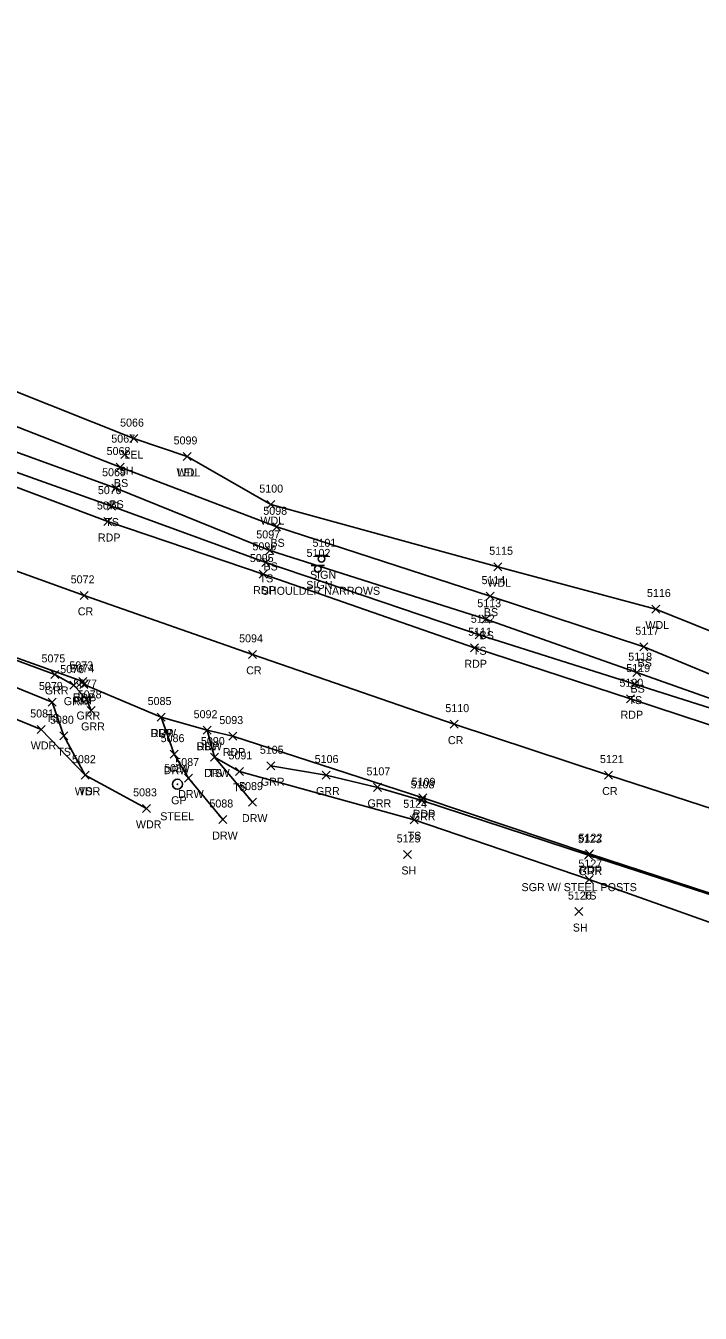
# Model space of a CAD drawing. Extents: x 1611797 to 1633212, y 298978 to 305475.
# Drawn here: x 1620820.7 to 1620989.4, y 300796.5 to 301118.3 of the extents above; entities that cross this region are included whole.
import ezdxf

# ---------------------------------------------------------------- set-up
doc = ezdxf.new("R2010")
doc.units = 0
for name, color, linetype in [('L_A', 7, 'Continuous'), ('L_I', 7, 'Continuous'), ('L_TIC', 7, 'Continuous'), ('LARO', 7, 'Continuous'), ('LAWA', 7, 'Continuous'), ('LELB', 7, 'Continuous'), ('P_A', 7, 'Continuous'), ('P_I', 7, 'Continuous'), ('P_TIC', 7, 'Continuous'), ('PET', 7, 'Continuous'), ('PRC', 7, 'Continuous'), ('R_A', 7, 'Continuous'), ('R_C', 7, 'Continuous'), ('R_I', 7, 'Continuous'), ('R_TIC', 7, 'Continuous'), ('RDW', 7, 'Continuous'), ('RGP', 7, 'Continuous'), ('RGR', 7, 'Continuous'), ('S_A', 7, 'Continuous'), ('S_C', 7, 'Continuous'), ('S_I', 7, 'Continuous'), ('SSGN', 7, 'Continuous')]:
    doc.layers.add(name, color=color, linetype=linetype)

msp = doc.modelspace()

# ---------------------------------------------------------------- linework, layer by layer
at = {"layer": 'L_TIC'}
for points in [[(1620846.75, 301014.09), (1620848.75, 301016.09)], [(1620848.75, 301014.09), (1620846.75, 301016.09)], [(1620844.49, 301010.09), (1620846.49, 301012.09)], [(1620846.49, 301010.09), (1620844.49, 301012.09)], [(1620860.04, 301009.64), (1620862.04, 301011.64)], [(1620862.04, 301009.64), (1620860.04, 301011.64)], [(1620860.04, 301009.64), (1620862.04, 301011.64)], [(1620862.04, 301009.64), (1620860.04, 301011.64)], [(1620843.33, 301006.99), (1620845.33, 301008.99)], [(1620845.33, 301006.99), (1620843.33, 301008.99)], [(1620842.21, 301001.69), (1620844.21, 301003.69)], [(1620844.21, 301001.69), (1620842.21, 301003.69)], [(1620841.18, 300997.22), (1620843.18, 300999.22)], [(1620843.18, 300997.22), (1620841.18, 300999.22)], [(1620880.98, 300997.6), (1620882.98, 300999.6)], [(1620882.98, 300997.6), (1620880.98, 300999.6)], [(1620882.46, 300992.05), (1620884.46, 300994.05)], [(1620884.46, 300992.05), (1620882.46, 300994.05)], [(1620880.71, 300986.15), (1620882.71, 300988.15)], [(1620882.71, 300986.15), (1620880.71, 300988.15)], [(1620879.79, 300983.17), (1620881.79, 300985.17)], [(1620881.79, 300983.17), (1620879.79, 300985.17)], [(1620937.74, 300982.06), (1620939.74, 300984.06)], [(1620939.74, 300982.06), (1620937.74, 300984.06)], [(1620935.82, 300974.73), (1620937.82, 300976.73)], [(1620937.82, 300974.73), (1620935.82, 300976.73)], [(1620977.24, 300971.51), (1620979.24, 300973.51)], [(1620979.24, 300971.51), (1620977.24, 300973.51)], [(1620934.76, 300968.96), (1620936.76, 300970.96)], [(1620936.76, 300968.96), (1620934.76, 300970.96)], [(1620933.13, 300965.07), (1620935.13, 300967.07)], [(1620935.13, 300965.07), (1620933.13, 300967.07)], [(1620974.28, 300962.09), (1620976.28, 300964.09)], [(1620976.28, 300962.09), (1620974.28, 300964.09)], [(1620972.5, 300955.61), (1620974.5, 300957.61)], [(1620974.5, 300955.61), (1620972.5, 300957.61)], [(1620972.03, 300952.75), (1620974.03, 300954.75)], [(1620974.03, 300952.75), (1620972.03, 300954.75)], [(1620826.35, 300948.27), (1620828.35, 300950.27)], [(1620828.35, 300948.27), (1620826.35, 300950.27)], [(1620823.61, 300941.41), (1620825.61, 300943.41)], [(1620825.61, 300941.41), (1620823.61, 300943.41)], [(1620829.2, 300939.84), (1620831.2, 300941.84)], [(1620831.2, 300939.84), (1620829.2, 300941.84)], [(1620866.95, 300934.51), (1620868.95, 300936.51)], [(1620868.95, 300934.51), (1620866.95, 300936.51)], [(1620834.61, 300929.98), (1620836.61, 300931.98)], [(1620836.61, 300929.98), (1620834.61, 300931.98)], [(1620834.61, 300929.98), (1620836.61, 300931.98)], [(1620836.61, 300929.98), (1620834.61, 300931.98)], [(1620873.18, 300930.94), (1620875.18, 300932.94)], [(1620875.18, 300930.94), (1620873.18, 300932.94)], [(1620849.9, 300921.7), (1620851.9, 300923.7)], [(1620851.9, 300921.7), (1620849.9, 300923.7)], [(1620916.81, 300918.84), (1620918.81, 300920.84)], [(1620918.81, 300918.84), (1620916.81, 300920.84)], [(1620915.17, 300910.18), (1620917.17, 300912.18)], [(1620917.17, 300910.18), (1620915.17, 300912.18)], [(1620960.6, 300903.91), (1620962.6, 300905.91)], [(1620962.6, 300903.91), (1620960.6, 300905.91)], [(1620958.03, 300895.91), (1620960.03, 300897.91)], [(1620960.03, 300895.91), (1620958.03, 300897.91)]]:
    msp.add_lwpolyline(points, dxfattribs=at)
at = {"layer": 'LARO'}
msp.add_lwpolyline([(1620724.54, 301057.26), (1620741.41, 301049.74), (1620781.59, 301039.07), (1620816.55, 301027.51), (1620847.75, 301015.09), (1620861.04, 301010.64)], dxfattribs=at)
at = {"layer": 'LAWA'}
for points in [[(1620861.04, 301010.64), (1620881.98, 300998.6), (1620938.74, 300983.06), (1620978.24, 300972.51), (1621027.9, 300952.6), (1621073.79, 300943.58), (1621123.92, 300925.4), (1621158.52, 300920.72), (1621211.06, 300912.95)], [(1620703.32, 300983.76), (1620717.19, 300982.5), (1620768.16, 300965.94), (1620791.63, 300955.93), (1620824.61, 300942.41), (1620835.61, 300930.98), (1620850.9, 300922.7)]]:
    msp.add_lwpolyline(points, dxfattribs=at)
at = {"layer": 'LELB'}
for points in [[(1620420.97, 301113.73), (1620430.81, 301104.99), (1620447.67, 301098.88), (1620478.9, 301086.34), (1620519.7, 301070.73), (1620559.19, 301054.47), (1620593.39, 301039.46), (1620636.72, 301022.65), (1620682.04, 301005.25), (1620719.41, 300989.73), (1620767.34, 300972.81), (1620794.24, 300962.61), (1620827.35, 300949.27), (1620830.2, 300940.84), (1620835.61, 300930.98)], [(1620610.05, 301081.63), (1620653.24, 301064.6), (1620689.93, 301054.76), (1620715.2, 301047.39), (1620738.96, 301039.89), (1620778.77, 301026.53), (1620815.2, 301012.84), (1620843.21, 301002.69), (1620881.71, 300987.15), (1620935.76, 300969.96), (1620973.5, 300956.61), (1621023.49, 300939.01), (1621037.44, 300936.9), (1621039.71, 300937.3), (1621069.26, 300926.97), (1621120.73, 300912.93), (1621156.98, 300902.55), (1621204.77, 300890.08), (1621239.29, 300881.57), (1621276.73, 300871.42), (1621303.38, 300866.18), (1621303.5, 300867.47)], [(1620689.93, 301054.76), (1620716.06, 301051.01), (1620739.89, 301043.74), (1620779.61, 301029.2), (1620817.03, 301018.63), (1620844.33, 301007.99), (1620883.46, 300993.05), (1620936.82, 300975.73), (1620975.28, 300963.09), (1621024.77, 300942.58), (1621038.34, 300941.32), (1621041.82, 300939.47), (1621070.34, 300929.75), (1621157.83, 300907.11), (1621205.7, 300893.66), (1621239.74, 300884.91), (1621277.46, 300874.52), (1621303.5, 300867.47)], [(1620688.72, 301052.34), (1620714.32, 301045.05), (1620737.68, 301035.38), (1620777.23, 301020.57), (1620813.34, 301008.47), (1620842.18, 300998.22), (1620880.79, 300984.17), (1620934.13, 300966.07), (1620973.03, 300953.75), (1621023.42, 300937.71), (1621069.61, 300924.85), (1621119.8, 300910.39), (1621156.28, 300899.32), (1621201.28, 300885.59), (1621238.91, 300878.28), (1621274.83, 300865.29), (1621302.47, 300862.69), (1621305.22, 300865.66), (1621305.79, 300869.49), (1621301.92, 300878.82)], [(1620867.95, 300935.51), (1620874.18, 300931.94), (1620917.81, 300919.84), (1620961.6, 300904.91), (1621001.66, 300890.71), (1621059.05, 300872.94), (1621101.65, 300861.47), (1621144.48, 300847.99), (1621184.05, 300839.1), (1621226.07, 300827.87), (1621262.05, 300818.13), (1621304.32, 300806.96), (1621349.8, 300796.53)]]:
    msp.add_lwpolyline(points, dxfattribs=at)
at = {"layer": 'P_TIC'}
for points in [[(1620840.27, 300993.38), (1620842.27, 300995.38)], [(1620842.27, 300993.38), (1620840.27, 300995.38)], [(1620879.08, 300980.24), (1620881.08, 300982.24)], [(1620881.08, 300980.24), (1620879.08, 300982.24)], [(1620834.3, 300974.92), (1620836.3, 300976.92)], [(1620836.3, 300974.92), (1620834.3, 300976.92)], [(1620931.9, 300961.82), (1620933.9, 300963.82)], [(1620933.9, 300961.82), (1620931.9, 300963.82)], [(1620876.4, 300960.18), (1620878.4, 300962.18)], [(1620878.4, 300960.18), (1620876.4, 300962.18)], [(1620833.95, 300953.43), (1620835.95, 300955.43)], [(1620835.95, 300953.43), (1620833.95, 300955.43)], [(1620834.22, 300952.67), (1620836.22, 300954.67)], [(1620836.22, 300952.67), (1620834.22, 300954.67)], [(1620970.96, 300949.09), (1620972.96, 300951.09)], [(1620972.96, 300949.09), (1620970.96, 300951.09)], [(1620853.54, 300944.51), (1620855.54, 300946.51)], [(1620855.54, 300944.51), (1620853.54, 300946.51)], [(1620926.85, 300942.74), (1620928.85, 300944.74)], [(1620928.85, 300942.74), (1620926.85, 300944.74)], [(1620865.04, 300941.22), (1620867.04, 300943.22)], [(1620867.04, 300941.22), (1620865.04, 300943.22)], [(1620871.47, 300939.76), (1620873.47, 300941.76)], [(1620873.47, 300939.76), (1620871.47, 300941.76)], [(1620965.43, 300930.02), (1620967.43, 300932.02)], [(1620967.43, 300930.02), (1620965.43, 300932.02)], [(1620918.99, 300924.33), (1620920.99, 300926.33)], [(1620920.99, 300924.33), (1620918.99, 300926.33)], [(1620960.67, 300910.37), (1620962.67, 300912.37)], [(1620962.67, 300910.37), (1620960.67, 300912.37)]]:
    msp.add_lwpolyline(points, dxfattribs=at)
at = {"layer": 'PET'}
for points in [[(1620652.81, 301063.66), (1620688.75, 301050.82), (1620736.82, 301032.57), (1620776.22, 301017.58), (1620812.29, 301005.23), (1620841.27, 300994.38), (1620880.08, 300981.24), (1620932.9, 300962.82), (1620971.96, 300950.09), (1621021.91, 300933.66), (1621068.47, 300919.77), (1621117.81, 300904.04), (1621155.49, 300893.24), (1621199.33, 300880.45), (1621237.13, 300869.7), (1621273.58, 300859.96), (1621301.98, 300852.73), (1621302.78, 300853.1), (1621341.3, 300845.04)], [(1620638.79, 301027.27), (1620677.57, 301012.33), (1620722.34, 300995.34), (1620767.84, 300978.58), (1620798.09, 300967.55), (1620834.95, 300954.43), (1620835.22, 300953.67), (1620854.54, 300945.51), (1620866.04, 300942.22), (1620872.47, 300940.76), (1620919.99, 300925.33), (1620961.67, 300911.37), (1621008.86, 300895.96), (1621058.9, 300880.43), (1621103.1, 300866.75), (1621145.64, 300854.09), (1621185.58, 300842.55), (1621227.3, 300830.99), (1621263.03, 300821.57), (1621305.61, 300811.18), (1621350.51, 300801.8)]]:
    msp.add_lwpolyline(points, dxfattribs=at)
at = {"layer": 'PRC'}
msp.add_lwpolyline([(1620645.54, 301046.08), (1620683.56, 301031.25), (1620729.1, 301014.11), (1620770.58, 300999.13), (1620804.99, 300986.78), (1620835.3, 300975.92), (1620877.4, 300961.18), (1620927.85, 300943.74), (1620966.43, 300931.02), (1621015.73, 300914.97), (1621062.73, 300900.33), (1621110.17, 300885.79), (1621151.19, 300873.5), (1621194.24, 300861.2), (1621232.33, 300850.54), (1621267.95, 300841.08), (1621310.56, 300830.69), (1621354.83, 300821.25)], dxfattribs=at)
at = {"layer": 'R_TIC'}
for points in [[(1620826.98, 300955.17), (1620828.98, 300957.17)], [(1620828.98, 300955.17), (1620826.98, 300957.17)], [(1620831.73, 300952.48), (1620833.73, 300954.48)], [(1620833.73, 300952.48), (1620831.73, 300954.48)], [(1620834.91, 300948.89), (1620836.91, 300950.89)], [(1620836.91, 300948.89), (1620834.91, 300950.89)], [(1620836.06, 300946.17), (1620838.06, 300948.17)], [(1620838.06, 300946.17), (1620836.06, 300948.17)], [(1620853.54, 300944.51), (1620855.54, 300946.51)], [(1620855.54, 300944.51), (1620853.54, 300946.51)], [(1620865.04, 300941.22), (1620867.04, 300943.22)], [(1620867.04, 300941.22), (1620865.04, 300943.22)], [(1620856.84, 300935.24), (1620858.84, 300937.24)], [(1620858.84, 300935.24), (1620856.84, 300937.24)], [(1620866.95, 300934.51), (1620868.95, 300936.51)], [(1620868.95, 300934.51), (1620866.95, 300936.51)], [(1620860.45, 300929.28), (1620862.45, 300931.28)], [(1620862.45, 300929.28), (1620860.45, 300931.28)], [(1620881.02, 300932.34), (1620883.02, 300934.34)], [(1620883.02, 300932.34), (1620881.02, 300934.34)], [(1620894.8, 300930.03), (1620896.8, 300932.03)], [(1620896.8, 300930.03), (1620894.8, 300932.03)], [(1620907.69, 300926.95), (1620909.69, 300928.95)], [(1620909.69, 300926.95), (1620907.69, 300928.95)], [(1620876.41, 300923.26), (1620878.41, 300925.26)], [(1620878.41, 300923.26), (1620876.41, 300925.26)], [(1620918.74, 300923.69), (1620920.74, 300925.69)], [(1620920.74, 300923.69), (1620918.74, 300925.69)], [(1620868.97, 300918.91), (1620870.97, 300920.91)], [(1620870.97, 300918.91), (1620868.97, 300920.91)], [(1620960.46, 300910.01), (1620962.46, 300912.01)], [(1620962.46, 300910.01), (1620960.46, 300912.01)]]:
    msp.add_lwpolyline(points, dxfattribs=at)
at = {"layer": 'RDW'}
for points in [[(1620854.54, 300945.51), (1620857.84, 300936.24), (1620861.45, 300930.28), (1620869.97, 300919.91)], [(1620877.41, 300924.26), (1620867.95, 300935.51), (1620866.04, 300942.22)]]:
    msp.add_lwpolyline(points, dxfattribs=at)
at = {"layer": 'RGP'}
msp.add_line((1620858.64, 300928.72), (1620858.64, 300928.72), dxfattribs=at)
for radius in [1.25, 0.0833]:
    msp.add_circle((1620858.64, 300928.72), radius, dxfattribs=at)
at = {"layer": 'RGR'}
for points in [[(1620419.78, 301118.26), (1620452.05, 301104.77), (1620485.78, 301089.74), (1620519.67, 301075.23), (1620560.79, 301058.46), (1620594.54, 301044.55), (1620638.51, 301027.23), (1620677.56, 301012.06), (1620722.27, 300994.97), (1620768.16, 300977.87), (1620798.04, 300967.13), (1620827.98, 300956.17), (1620832.73, 300953.48), (1620835.91, 300949.89), (1620837.06, 300947.17)], [(1620882.02, 300933.34), (1620895.8, 300931.03), (1620908.69, 300927.95), (1620919.74, 300924.69), (1620961.46, 300911.01), (1621008.56, 300895.73), (1621058.84, 300879.99), (1621103.15, 300866.22), (1621145.54, 300853.71), (1621185.35, 300842.05), (1621227.19, 300830.49), (1621262.93, 300821.15), (1621305.42, 300810.62), (1621350.33, 300801.15)]]:
    msp.add_lwpolyline(points, dxfattribs=at)
at = {"layer": 'SSGN'}
for p, q in [((1620893.01, 300985.92), (1620896.34, 300985.92)), ((1620892.09, 300983.38), (1620895.42, 300983.38)), ((1620894.65, 300985.08), (1620894.65, 300985.08)), ((1620893.73, 300982.55), (1620893.73, 300982.55))]:
    msp.add_line(p, q, dxfattribs=at)
for centre in [(1620894.65, 300985.08), (1620893.73, 300982.55)]:
    msp.add_circle(centre, 0.833, dxfattribs=at)

# ---------------------------------------------------------------- texts
at = {"layer": 'L_A'}
for s, p in [('LEL', (1620845.38, 301010.09)), ('SH', (1620843.98, 301006.09)), ('WDL', (1620858.45, 301005.64)), ('LEL', (1620858.67, 301005.64)), ('BS', (1620842.77, 301002.99)), ('BS', (1620841.65, 300997.69)), ('WDL', (1620879.4, 300993.6)), ('TS', (1620840.59, 300993.22)), ('BS', (1620881.9, 300988.05)), ('BS', (1620880.15, 300982.15)), ('TS', (1620879.2, 300979.17)), ('WDL', (1620936.16, 300978.06)), ('BS', (1620935.26, 300970.73)), ('BS', (1620934.2, 300964.96)), ('WDL', (1620975.66, 300967.51)), ('TS', (1620932.54, 300961.07)), ('BS', (1620973.72, 300958.09)), ('TS', (1620971.44, 300948.75)), ('BS', (1620971.95, 300951.61)), ('TS', (1620825.76, 300944.27)), ('WDR', (1620821.97, 300937.41)), ('TS', (1620828.61, 300935.84)), ('TS', (1620866.36, 300930.51)), ('WDR', (1620832.98, 300925.98)), ('TS', (1620834.02, 300925.98)), ('TS', (1620872.59, 300926.94)), ('WDR', (1620848.26, 300917.7)), ('TS', (1620916.22, 300914.84)), ('SH', (1620914.66, 300906.18)), ('TS', (1620960.01, 300899.91)), ('SH', (1620957.52, 300891.91))]:
    msp.add_text(s, height=2, dxfattribs=at).set_placement(p)
at = {"layer": 'L_I'}
for s, p in [('5066', (1620844.31, 301018.09)), ('5067', (1620842.11, 301014.09)), ('5099', (1620857.69, 301013.64)), ('5099', (1620857.69, 301013.64)), ('5068', (1620840.94, 301010.99)), ('5069', (1620839.81, 301005.69)), ('5070', (1620838.75, 301001.22)), ('5100', (1620879.12, 301001.6)), ('5098', (1620880.12, 300996.05)), ('5096', (1620877.4, 300987.17)), ('5097', (1620878.37, 300990.15)), ('5115', (1620936.61, 300986.06)), ('5114', (1620934.7, 300978.73)), ('5116', (1620976.06, 300975.51)), ('5113', (1620933.63, 300972.96)), ('5112', (1620932.01, 300969.07)), ('5117', (1620973.15, 300966.09)), ('5118', (1620971.38, 300959.61)), ('5119', (1620970.89, 300956.75)), ('5079', (1620824.01, 300952.27)), ('5081', (1620821.83, 300945.41)), ('5080', (1620826.78, 300943.84)), ('5090', (1620864.52, 300938.51)), ('5082', (1620832.28, 300933.98)), ('5082', (1620832.28, 300933.98)), ('5091', (1620871.41, 300934.94)), ('5083', (1620847.56, 300925.7)), ('5124', (1620915.12, 300922.84)), ('5125', (1620913.47, 300914.18)), ('5127', (1620958.91, 300907.91)), ('5126', (1620956.29, 300899.91))]:
    msp.add_text(s, height=2, dxfattribs=at).set_placement(p)
at = {"layer": 'P_A'}
for s, p in [('RDP', (1620838.76, 300989.38)), ('RDP', (1620877.57, 300976.24)), ('CR', (1620833.73, 300970.92)), ('CR', (1620875.84, 300956.18)), ('RDP', (1620930.39, 300957.82)), ('RDP', (1620832.44, 300949.43)), ('RDP', (1620832.71, 300948.67)), ('RDP', (1620969.45, 300945.09)), ('RDP', (1620852.02, 300940.51)), ('RDP', (1620863.52, 300937.22)), ('RDP', (1620869.96, 300935.76)), ('CR', (1620926.28, 300938.74)), ('CR', (1620964.86, 300926.02)), ('RDP', (1620917.47, 300920.33)), ('RDP', (1620959.16, 300906.37))]:
    msp.add_text(s, height=2, dxfattribs=at).set_placement(p)
at = {"layer": 'P_I'}
for s, p in [('5071', (1620838.5, 300997.38)), ('5095', (1620876.75, 300984.24)), ('5072', (1620831.96, 300978.92)), ('5111', (1620931.34, 300965.82)), ('5094', (1620874.07, 300964.18)), ('5073', (1620831.62, 300957.43)), ('5074', (1620831.88, 300956.67)), ('5120', (1620969.18, 300953.09)), ('5085', (1620851.2, 300948.51)), ('5110', (1620925.64, 300946.74)), ('5092', (1620862.7, 300945.22)), ('5093', (1620869.13, 300943.76)), ('5121', (1620964.3, 300934.02)), ('5109', (1620917.21, 300928.33)), ('5122', (1620958.97, 300914.37))]:
    msp.add_text(s, height=2, dxfattribs=at).set_placement(p)
at = {"layer": 'R_A'}
for s, p in [('GRR', (1620825.47, 300951.17)), ('GRR', (1620830.22, 300948.48)), ('GRR', (1620833.4, 300944.89)), ('GRR', (1620834.55, 300942.17)), ('DRW', (1620851.91, 300940.51)), ('DRW', (1620863.41, 300937.22)), ('DRW', (1620855.21, 300931.24)), ('DRW', (1620865.32, 300930.51)), ('GRR', (1620879.51, 300928.34)), ('GRR', (1620893.29, 300926.03)), ('GP', (1620857.07, 300923.72)), ('DRW', (1620858.82, 300925.28)), ('GRR', (1620906.18, 300922.95)), ('GRR', (1620917.23, 300919.69)), ('DRW', (1620874.78, 300919.26)), ('DRW', (1620867.34, 300914.91)), ('GRR', (1620958.95, 300906.01))]:
    msp.add_text(s, height=2, dxfattribs=at).set_placement(p)
at = {"layer": 'R_C'}
for s, p in [('STEEL', (1620854.35, 300919.72)), ('SGR W/ STEEL POSTS', (1620944.69, 300902.01))]:
    msp.add_text(s, height=2, dxfattribs=at).set_placement(p)
at = {"layer": 'R_I'}
for s, p in [('5075', (1620824.65, 300959.17)), ('5076', (1620829.34, 300956.48)), ('5077', (1620832.58, 300952.89)), ('5078', (1620833.72, 300950.17)), ('5085', (1620851.2, 300948.51)), ('5092', (1620862.7, 300945.22)), ('5086', (1620854.45, 300939.24)), ('5090', (1620864.52, 300938.51)), ('5105', (1620879.25, 300936.34)), ('5087', (1620858.11, 300933.28)), ('5106', (1620892.97, 300934.03)), ('5084', (1620855.3, 300931.72)), ('5107', (1620905.92, 300930.95)), ('5089', (1620874.07, 300927.26)), ('5108', (1620916.97, 300927.69)), ('5088', (1620866.64, 300922.91)), ('5123', (1620958.77, 300914.01))]:
    msp.add_text(s, height=2, dxfattribs=at).set_placement(p)
at = {"layer": 'S_A'}
for p in [(1620890.87, 300977.53), (1620891.79, 300980.06)]:
    msp.add_text('SIGN', height=2, dxfattribs=at).set_placement(p)
at = {"layer": 'S_C'}
msp.add_text('SHOULDER NARROWS', height=2, dxfattribs=at).set_placement((1620879.75, 300976.06))
at = {"layer": 'S_I'}
for s, p in [('5101', (1620892.43, 300988.06)), ('5102', (1620890.94, 300985.53))]:
    msp.add_text(s, height=2, dxfattribs=at).set_placement(p)

doc.saveas('drawing.dxf')
